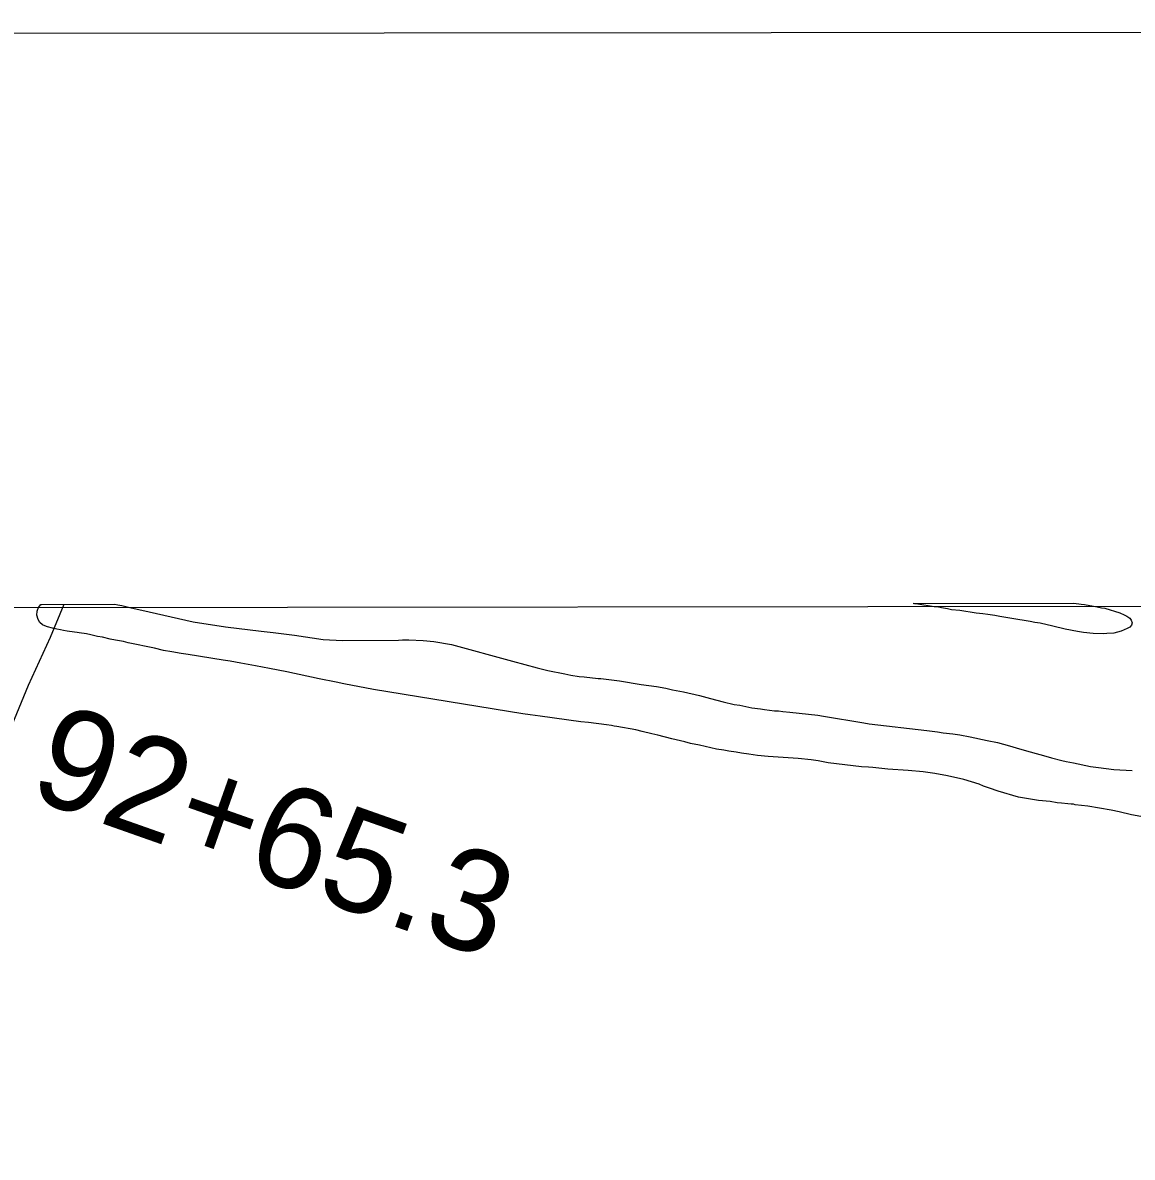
# Model space of a CAD drawing. Extents: x 3297735 to 3335592, y 670436 to 695807.
# Drawn here: x 3323547 to 3324646, y 693474 to 694598 of the extents above; entities that cross this region are included whole.
import ezdxf

# ---------------------------------------------------------------- set-up
doc = ezdxf.new("R2010")
doc.units = 0
for name, color, linetype in [('V-ANNO-SYMB', 7, 'Continuous'), ('V-GRID-FRAM', 7, 'Continuous'), ('V-SITE-VEGE', 7, 'Continuous'), ('V-SURV-IDEN', 7, 'Continuous'), ('V-UTIL-LINE', 7, 'Continuous')]:
    doc.layers.add(name, color=color, linetype=linetype)

msp = doc.modelspace()

# ---------------------------------------------------------------- linework, layer by layer
at = {"layer": 'V-ANNO-SYMB'}
msp.add_lwpolyline([(3301092, 671647.5), (3334175.2, 671681.1), (3334151.9, 694597.7), (3301068.7, 694564), (3301092, 671647.5)], dxfattribs=at)
at = {"layer": 'V-GRID-FRAM'}
msp.add_lwpolyline([(3301851.4, 693996.5), (3333375, 694028.6), (3333401.5, 675844.1), (3301862, 675812)], close=True, dxfattribs=at)
at = {"layer": 'V-SITE-VEGE'}
for p, q in [((3323561.2, 694010.8), (3323561.7, 694014.8)), ((3323561.7, 694014.8), (3323562.7, 694017.8)), ((3323562.7, 694017.8), (3323563.9, 694019.7)), ((3323563.9, 694019.7), (3323565.4, 694021.3)), ((3323565.4, 694021.3), (3323565.8, 694021.5)), ((3323565.8, 694021.5), (3323638.7, 694021.6)), ((3323638.7, 694021.6), (3323641.5, 694021)), ((3323641.5, 694021), (3323645.4, 694020.5)), ((3323645.4, 694020.5), (3323650.8, 694019.2)), ((3323650.8, 694019.2), (3323654.7, 694018.2)), ((3323654.7, 694018.2), (3323665.4, 694015.7)), ((3323665.4, 694015.7), (3323716.2, 694004.3)), ((3324429.2, 694022.4), (3324588.2, 694022.6)), ((3324430.7, 694022.2), (3324429.2, 694022.4)), ((3324433.8, 694021.8), (3324430.7, 694022.2)), ((3324450, 694019.1), (3324433.8, 694021.8)), ((3324454.2, 694018.6), (3324450, 694019.1)), ((3324457.3, 694018), (3324454.2, 694018.6)), ((3324463.2, 694017.2), (3324457.3, 694018)), ((3324467.1, 694016.2), (3324463.2, 694017.2)), ((3324475.3, 694015.3), (3324467.1, 694016.2)), ((3324491.7, 694012.9), (3324475.3, 694015.3)), ((3324498.3, 694012.2), (3324491.7, 694012.9)), ((3324588.2, 694022.6), (3324595.7, 694021.7)), ((3324595.7, 694021.7), (3324598.8, 694021.5)), ((3324598.8, 694021.5), (3324611.5, 694019.2)), ((3324611.5, 694019.2), (3324615.9, 694018.2)), ((3324615.9, 694018.2), (3324619, 694017.8)), ((3324619, 694017.8), (3324634, 694013.2)), ((3324634, 694013.2), (3324638.2, 694011.3)), ((3323562.6, 694006.5), (3323561.2, 694010.8)), ((3323564.4, 694003.7), (3323562.6, 694006.5)), ((3323566.8, 694001.4), (3323564.4, 694003.7)), ((3323716.2, 694004.3), (3323748.3, 693999.4)), ((3324503.1, 694011.4), (3324498.3, 694012.2)), ((3324510.1, 694010.5), (3324503.1, 694011.4)), ((3324515.2, 694009.5), (3324510.1, 694010.5)), ((3324527, 694007.6), (3324515.2, 694009.5)), ((3324545, 694004.5), (3324527, 694007.6)), ((3324549.8, 694003.5), (3324545, 694004.5)), ((3324554.9, 694002.8), (3324549.8, 694003.5)), ((3324567.6, 694000), (3324554.9, 694002.8)), ((3324638.2, 694011.3), (3324641, 694009.8)), ((3324641, 694009.8), (3324643.7, 694007.9)), ((3324643.7, 694007.9), (3324645.3, 694005.8)), ((3324645.3, 694005.8), (3324646.2, 694003.2)), ((3324646.2, 694003.2), (3324645.4, 694001)), ((3323569.2, 694000.1), (3323566.8, 694001.4)), ((3323571.9, 693999.2), (3323569.2, 694000.1)), ((3323576.8, 693997.9), (3323571.9, 693999.2)), ((3323581.2, 693997.1), (3323576.8, 693997.9)), ((3323584.9, 693996.2), (3323581.2, 693997.1)), ((3323587.7, 693995.7), (3323584.9, 693996.2)), ((3323591.5, 693995), (3323587.7, 693995.7)), ((3323598.7, 693994), (3323591.5, 693995)), ((3323601.1, 693993.5), (3323598.7, 693994)), ((3323603.2, 693993.2), (3323601.1, 693993.5)), ((3323610.4, 693992.2), (3323603.2, 693993.2)), ((3323614.7, 693991.3), (3323610.4, 693992.2)), ((3323621.3, 693989.7), (3323614.7, 693991.3)), ((3323748.3, 693999.4), (3323783.4, 693994.9)), ((3323783.4, 693994.9), (3323795.3, 693993.8)), ((3323795.3, 693993.8), (3323800.7, 693992.9)), ((3323800.7, 693992.9), (3323816.4, 693991)), ((3323816.4, 693991), (3323844.8, 693986.8)), ((3324579.9, 693997), (3324567.6, 694000)), ((3324592, 693994.5), (3324579.9, 693997)), ((3324597.9, 693993.5), (3324592, 693994.5)), ((3324607.6, 693992.7), (3324597.9, 693993.5)), ((3324617.4, 693992.4), (3324607.6, 693992.7)), ((3324620.9, 693992.5), (3324617.4, 693992.4)), ((3324628.1, 693993.1), (3324620.9, 693992.5)), ((3324635.1, 693995), (3324628.1, 693993.1)), ((3324641.3, 693997.6), (3324635.1, 693995)), ((3324643.7, 693999), (3324641.3, 693997.6)), ((3324645.4, 694001), (3324643.7, 693999)), ((3323626.4, 693988.9), (3323621.3, 693989.7)), ((3323633.9, 693987.1), (3323626.4, 693988.9)), ((3323639.2, 693986.1), (3323633.9, 693987.1)), ((3323647, 693984.7), (3323639.2, 693986.1)), ((3323651.8, 693983.4), (3323647, 693984.7)), ((3323677.7, 693978.1), (3323651.8, 693983.4)), ((3323844.8, 693986.8), (3323864.2, 693985.8)), ((3323864.2, 693985.8), (3323919.4, 693986.2)), ((3323919.4, 693986.2), (3323923.4, 693986.5)), ((3323923.4, 693986.5), (3323929.8, 693986.5)), ((3323929.8, 693986.5), (3323943.8, 693985.8)), ((3323943.8, 693985.8), (3323954.6, 693984.7)), ((3323954.6, 693984.7), (3323971.9, 693981.9)), ((3323971.9, 693981.9), (3324032.3, 693965.3)), ((3323686.9, 693975.9), (3323677.7, 693978.1)), ((3323695, 693974.6), (3323686.9, 693975.9)), ((3323704.2, 693972.9), (3323695, 693974.6)), ((3323711.2, 693971.7), (3323704.2, 693972.9)), ((3323745.8, 693966.3), (3323711.2, 693971.7)), ((3323752.8, 693965.3), (3323745.8, 693966.3)), ((3323763.5, 693963.2), (3323752.8, 693965.3)), ((3323770.6, 693962), (3323763.5, 693963.2)), ((3323778, 693960.7), (3323770.6, 693962)), ((3323791.6, 693958.1), (3323778, 693960.7)), ((3323808.8, 693954.6), (3323791.6, 693958.1)), ((3324032.3, 693965.3), (3324056.9, 693958.7)), ((3324056.9, 693958.7), (3324067.4, 693956)), ((3323840.9, 693947.8), (3323808.8, 693954.6)), ((3323857.8, 693944.5), (3323840.9, 693947.8)), ((3324067.4, 693956), (3324084.3, 693952.7)), ((3324084.3, 693952.7), (3324090.2, 693951.5)), ((3324090.2, 693951.5), (3324098.3, 693950.2)), ((3324098.3, 693950.2), (3324103.4, 693949.7)), ((3324103.4, 693949.7), (3324117.4, 693948.1)), ((3324117.4, 693948.1), (3324119.9, 693948)), ((3324119.9, 693948), (3324138.5, 693945.7)), ((3324138.5, 693945.7), (3324159.9, 693942.1)), ((3323865.2, 693942.8), (3323857.8, 693944.5)), ((3323894.8, 693937.1), (3323865.2, 693942.8)), ((3324042.7, 693913), (3323894.8, 693937.1)), ((3324159.9, 693942.1), (3324174.9, 693940)), ((3324174.9, 693940), (3324184.2, 693938.4)), ((3324184.2, 693938.4), (3324190.8, 693937)), ((3324190.8, 693937), (3324201.7, 693935)), ((3324201.7, 693935), (3324217.5, 693931.3)), ((3324217.5, 693931.3), (3324228.4, 693928.4)), ((3324228.4, 693928.4), (3324241, 693924.9)), ((3324241, 693924.9), (3324251.9, 693922.4)), ((3324049.8, 693912.2), (3324042.7, 693913)), ((3324059.9, 693910.7), (3324049.8, 693912.2)), ((3324251.9, 693922.4), (3324257.4, 693921.6)), ((3324257.4, 693921.6), (3324260.5, 693920.9)), ((3324260.5, 693920.9), (3324269.4, 693919.1)), ((3324269.4, 693919.1), (3324278, 693918)), ((3324278, 693918), (3324281.9, 693917.3)), ((3324281.9, 693917.3), (3324291.8, 693916)), ((3324291.8, 693916), (3324295.8, 693915.9)), ((3324295.8, 693915.9), (3324300.1, 693915.4)), ((3324300.1, 693915.4), (3324307.1, 693914.8)), ((3324307.1, 693914.8), (3324334.9, 693911.8)), ((3324334.9, 693911.8), (3324340.3, 693910.9)), ((3324100.2, 693905.3), (3324059.9, 693910.7)), ((3324107.7, 693904.5), (3324100.2, 693905.3)), ((3324125.6, 693902.2), (3324107.7, 693904.5)), ((3324130.3, 693901.5), (3324125.6, 693902.2)), ((3324133, 693901), (3324130.3, 693901.5)), ((3324135.7, 693900.7), (3324133, 693901)), ((3324154.6, 693897.1), (3324135.7, 693900.7)), ((3324340.3, 693910.9), (3324380.3, 693904.1)), ((3324380.3, 693904.1), (3324385.8, 693903.3)), ((3324385.8, 693903.3), (3324442.9, 693896.5)), ((3324160.8, 693895.7), (3324154.6, 693897.1)), ((3324170.3, 693893.2), (3324160.8, 693895.7)), ((3324176.4, 693892), (3324170.3, 693893.2)), ((3324190.2, 693888.2), (3324176.4, 693892)), ((3324442.9, 693896.5), (3324453.4, 693895.2)), ((3324453.4, 693895.2), (3324459, 693894.3)), ((3324459, 693894.3), (3324468.5, 693893.2)), ((3324468.5, 693893.2), (3324475.3, 693892.2)), ((3324475.3, 693892.2), (3324485.8, 693890.3)), ((3324485.8, 693890.3), (3324502.5, 693886.8)), ((3324203.2, 693885.2), (3324190.2, 693888.2)), ((3324208.7, 693883.8), (3324203.2, 693885.2)), ((3324217.5, 693882.1), (3324208.7, 693883.8)), ((3324234.6, 693878.2), (3324217.5, 693882.1)), ((3324241.6, 693877.2), (3324234.6, 693878.2)), ((3324502.5, 693886.8), (3324512.9, 693884.6)), ((3324512.9, 693884.6), (3324518.7, 693883.2)), ((3324518.7, 693883.2), (3324526.9, 693880.8)), ((3324526.9, 693880.8), (3324532.1, 693879.2)), ((3324532.1, 693879.2), (3324545.2, 693875.6)), ((3324246.6, 693876.2), (3324241.6, 693877.2)), ((3324254, 693875), (3324246.6, 693876.2)), ((3324259.1, 693874), (3324254, 693875)), ((3324266.5, 693873.2), (3324259.1, 693874)), ((3324275, 693871.8), (3324266.5, 693873.2)), ((3324285.7, 693870.7), (3324275, 693871.8)), ((3324315.2, 693868.7), (3324285.7, 693870.7)), ((3324328.2, 693867.5), (3324315.2, 693868.7)), ((3324335.3, 693866.5), (3324328.2, 693867.5)), ((3324545.2, 693875.6), (3324560.6, 693871)), ((3324560.6, 693871), (3324566.4, 693869.6)), ((3324566.4, 693869.6), (3324576.4, 693866.9)), ((3324576.4, 693866.9), (3324580.9, 693865.8)), ((3324344.9, 693864.7), (3324335.3, 693866.5)), ((3324378.1, 693860.7), (3324344.9, 693864.7)), ((3324384.9, 693860.1), (3324378.1, 693860.7)), ((3324389.3, 693859.8), (3324384.9, 693860.1)), ((3324395.3, 693859.2), (3324389.3, 693859.8)), ((3324404.3, 693858.4), (3324395.3, 693859.2)), ((3324424.4, 693857.1), (3324404.3, 693858.4)), ((3324439.2, 693855.7), (3324424.4, 693857.1)), ((3324450.8, 693853.9), (3324439.2, 693855.7)), ((3324580.9, 693865.8), (3324587.9, 693864.6)), ((3324587.9, 693864.6), (3324592.7, 693863.4)), ((3324592.7, 693863.4), (3324600.1, 693862)), ((3324600.1, 693862), (3324605, 693861)), ((3324605, 693861), (3324612.8, 693859.8)), ((3324612.8, 693859.8), (3324627.9, 693858)), ((3324627.9, 693858), (3324646.3, 693857.1)), ((3324463.1, 693851.6), (3324450.8, 693853.9)), ((3324479.4, 693848), (3324463.1, 693851.6)), ((3324494.5, 693843.5), (3324479.4, 693848)), ((3324499, 693841.5), (3324494.5, 693843.5)), ((3324504.8, 693839.3), (3324499, 693841.5)), ((3324513.4, 693836.4), (3324504.8, 693839.3)), ((3324533.7, 693830.6), (3324513.4, 693836.4)), ((3324543.4, 693828.9), (3324533.7, 693830.6)), ((3324553.5, 693827.3), (3324543.4, 693828.9)), ((3324565, 693826.1), (3324553.5, 693827.3)), ((3324571.8, 693824.9), (3324565, 693826.1)), ((3324576.2, 693824.6), (3324571.8, 693824.9)), ((3324582.3, 693823.8), (3324576.2, 693824.6)), ((3324585.6, 693823.5), (3324582.3, 693823.8)), ((3324587.9, 693823.5), (3324585.6, 693823.5)), ((3324589.8, 693823), (3324587.9, 693823.5)), ((3324595.8, 693822.3), (3324589.8, 693823)), ((3324602.1, 693821.5), (3324595.8, 693822.3)), ((3324625.2, 693817.6), (3324602.1, 693821.5)), ((3324633.4, 693816.1), (3324625.2, 693817.6)), ((3324645.6, 693813.2), (3324633.4, 693816.1)), ((3324654.6, 693811.3), (3324645.6, 693813.2))]:
    msp.add_line(p, q, dxfattribs=at)
at = {"layer": 'V-UTIL-LINE'}
msp.add_lwpolyline([(3323134.8, 692948.2), (3323141.1, 692962.8), (3323219.7, 693152), (3323301.4, 693344.9), (3323326.5, 693403.1), (3323326.5, 693406.7), (3323329.7, 693414), (3323332.8, 693417.6), (3323336, 693424.9), (3323339.1, 693435.8), (3323345.4, 693446.7), (3323348.5, 693454), (3323351.7, 693461.3), (3323351.7, 693465), (3323354.8, 693468.6), (3323392.6, 693555.9), (3323424, 693632.3), (3323458.6, 693716), (3323505.7, 693828.8), (3323527.7, 693879.8), (3323552.9, 693941.6), (3323574.9, 693988.9), (3323588.4, 694021.6)], dxfattribs=at)

# ---------------------------------------------------------------- texts
at = {"layer": 'V-SURV-IDEN'}
msp.add_text('92+65.3', height=100, rotation=340.5772, dxfattribs=at).set_placement((3323550.6, 693831.1))

doc.saveas('drawing.dxf')
